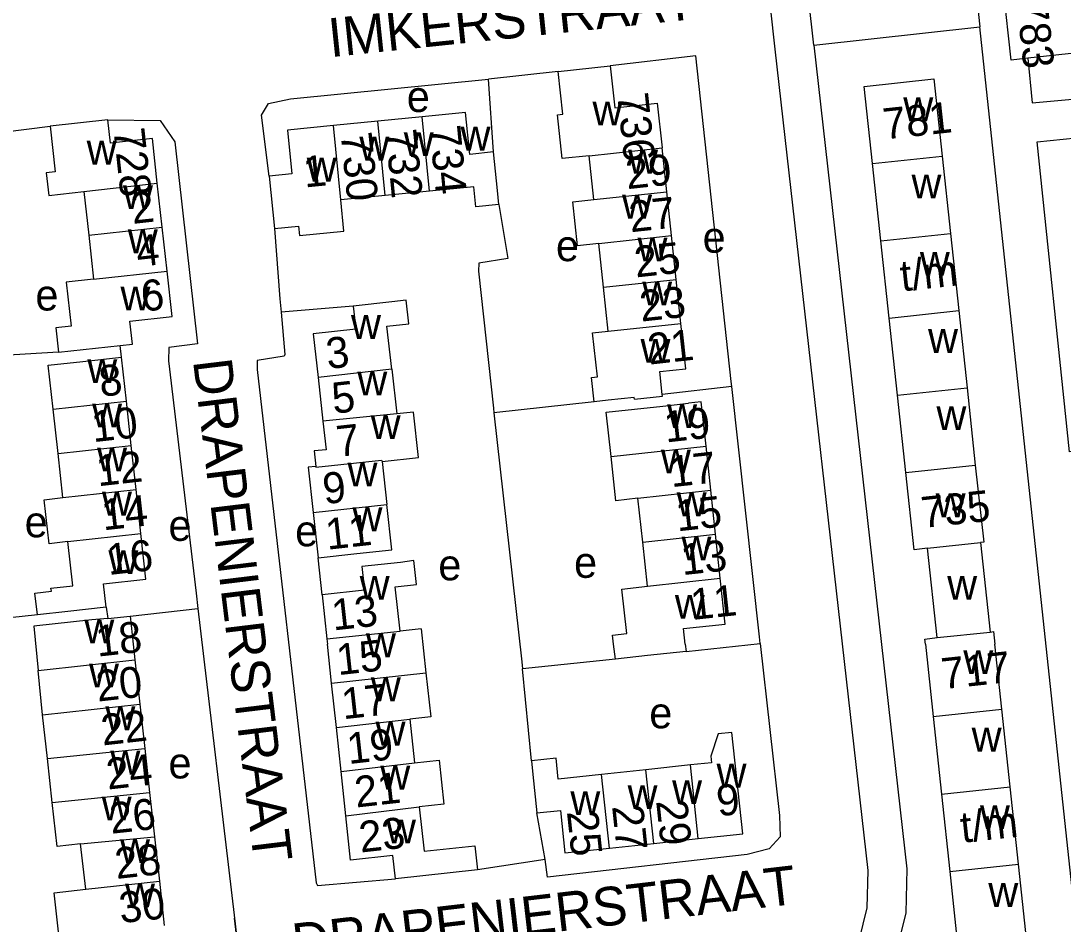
# Model space of a CAD drawing. Extents: x 159294 to 161936, y 384538 to 386517.
# Drawn here: x 161079.4 to 161214, y 384963.9 to 385080.5 of the extents above; entities that cross this region are included whole.
import ezdxf

# ---------------------------------------------------------------- set-up
doc = ezdxf.new("R2010")
doc.units = 0
for name, color, linetype in [('BLT_Basislijn', 7, 'Continuous'), ('BLT_Bebouwing', 7, 'Continuous'), ('BLT_Centroide', 7, 'Continuous'), ('BLT_Huisnummer', 7, 'Continuous'), ('BLT_Huisnummer_ tussenligend', 7, 'Continuous'), ('BLT_Huisnummer_reeks', 7, 'Continuous'), ('BLT_Onderverdeling_panden', 7, 'Continuous'), ('BLT_Straatnaam', 7, 'Continuous')]:
    doc.layers.add(name, color=color, linetype=linetype)

msp = doc.modelspace()

# ---------------------------------------------------------------- linework, layer by layer
at = {"layer": 'BLT_Basislijn'}
for p, q in [((161181.76, 385077.34), (161166.72, 385213.81)), ((161181.76, 385077.34), (161203.21, 385079.69)), ((161140.42, 385063.54), (161139.76, 385072.95)), ((161077.06, 385066.08), (161083.16, 385066.87)), ((161122.3, 385043.64), (161112.99, 385042.88)), ((161092.38, 385037.07), (161092.21, 385038.57)), ((161084.26, 385037.69), (161073.53, 385037.05)), ((161171.18, 385033.26), (161162.2, 385032.25)), ((161153.41, 385031.29), (161140.46, 385029.87)), ((161118.29, 385006.39), (161117.79, 385011.16)), ((161090.41, 385004.8), (161090.61, 385003.35)), ((161093.52, 385003.63), (161102.26, 385004.64)), ((161081.52, 385003.82), (161069.15, 385002.42)), ((161165.29, 384999.07), (161174.87, 385000.1)), ((161156.17, 384998.09), (161144.17, 384996.84)), ((161145.31, 384984.97), (161144.17, 384996.84)), ((161147.1, 384972.21), (161146.03, 384978.25)), ((161147.1, 384972.21), (161138.34, 384970.89))]:
    msp.add_line(p, q, dxfattribs=at)
for points in [[(161176.79, 385076.79), (161160.22, 385227.14), (161160.83, 385228.63), (161161.96, 385229.64), (161163.67, 385230.2), (161166.75, 385230.6)], [(161182.23, 385208.7), (161188.91, 385209.22), (161189.26, 385208.08), (161203.21, 385079.69)], [(161197.49, 384932.94), (161218.57, 384936.29), (161203.21, 385079.69)], [(161181.76, 385077.34), (161193.8, 384971.04), (161193.67, 384965.33)], [(161171.18, 385033.26), (161171.1, 385033.94), (161166.55, 385075.93), (161155.5, 385074.64)], [(161188.68, 384966), (161188.8, 384970.81), (161176.79, 385076.79)], [(161209.42, 385075.65), (161209.98, 385069.89), (161233.54, 385072.05)], [(161148.75, 385073.91), (161139.76, 385072.95)], [(161111.47, 385060.41), (161110.44, 385068.27), (161111.37, 385069.8), (161114.21, 385070.4), (161139.76, 385072.95)], [(161090.61, 385067.69), (161097.36, 385067.6), (161099.27, 385064.83), (161102.21, 385038.76), (161098.48, 385038.31), (161098.45, 385036.6), (161102.02, 385006.6), (161102.26, 385004.64)], [(161238.46, 385027.16), (161214.8, 385024.85), (161210.62, 385064.87), (161234.1, 385067.26)], [(161141.09, 385056.76), (161142.26, 385049.81), (161138.53, 385049.18), (161138.49, 385048.14), (161140.4, 385030.47), (161140.46, 385029.87)], [(161112.14, 385053.67), (161112.83, 385044.6), (161112.99, 385042.88)], [(161112.99, 385042.88), (161113.49, 385037.39), (161113.4, 385037.17), (161109.91, 385036.61), (161109.91, 385035.45), (161117.54, 384969.24), (161117.67, 384968.87), (161127.76, 384969.75)], [(161174.87, 385000.1), (161174.77, 385000.98), (161171.18, 385033.26)], [(161140.46, 385029.87), (161144.08, 384997.74), (161144.17, 384996.84)], [(161102.26, 385004.64), (161106.94, 384965.04), (161106.98, 384964.67)], [(161174.87, 385000.1), (161177.36, 384977.92), (161177.42, 384975.17), (161176.02, 384973.59), (161173.15, 384972.88), (161147.39, 384969.93), (161147.1, 384972.21)], [(161164.56, 384921.43), (161164.21, 384925.35), (161164.28, 384929.39), (161165.71, 384933.63), (161167.98, 384937.57), (161185.46, 384957.66), (161187.63, 384961.78), (161188.68, 384966)], [(161193.67, 384965.33), (161192.34, 384959.99), (161189.62, 384954.82), (161168.4, 384930.43)], [(161106.98, 384964.67), (161107.26, 384962.07), (161106.98, 384964.67)]]:
    msp.add_lwpolyline(points, dxfattribs=at)
at = {"layer": 'BLT_Bebouwing'}
for p, q in [((161217.35, 385076.52), (161209.42, 385075.65)), ((161090.61, 385067.69), (161083.16, 385066.87)), ((161131.21, 385068.07), (161125.49, 385067.51)), ((161125.49, 385067.51), (161119.76, 385066.94)), ((161162.8, 385058.41), (161162.19, 385064.08)), ((161153.39, 385057.4), (161152.78, 385063.06)), ((161198.35, 385063.01), (161199.42, 385053.04)), ((161190.43, 385052.07), (161189.36, 385062.04)), ((161097.64, 385053.83), (161097.01, 385059.5)), ((161111.47, 385060.41), (161112.14, 385053.67)), ((161087.53, 385058.46), (161088.16, 385052.79)), ((161132.17, 385058.49), (161126.44, 385057.92)), ((161163.41, 385052.75), (161162.8, 385058.41)), ((161126.44, 385057.92), (161120.71, 385057.35)), ((161088.16, 385052.79), (161088.78, 385047.11)), ((161098.26, 385048.16), (161097.64, 385053.83)), ((161199.42, 385053.04), (161200.49, 385043.07)), ((161154.61, 385046.08), (161154, 385051.74)), ((161164.02, 385047.09), (161163.41, 385052.75)), ((161191.5, 385042.11), (161190.43, 385052.07)), ((161155.22, 385040.41), (161154.61, 385046.08)), ((161164.62, 385041.42), (161164.02, 385047.09)), ((161192.58, 385032.14), (161191.5, 385042.11)), ((161200.49, 385043.07), (161201.56, 385033.11)), ((161165.26, 385035.56), (161164.62, 385041.42)), ((161084.26, 385037.69), (161092.21, 385038.57)), ((161093.01, 385031.38), (161092.38, 385037.07)), ((161127.28, 385035.49), (161127.92, 385029.73)), ((161117.76, 385034.43), (161118.38, 385028.78)), ((161201.56, 385033.11), (161202.63, 385023.14)), ((161093.64, 385025.68), (161093.01, 385031.38)), ((161193.65, 385022.18), (161192.58, 385032.14)), ((161084.19, 385024.64), (161083.56, 385030.34)), ((161084.82, 385018.95), (161084.19, 385024.64)), ((161094.26, 385019.99), (161093.64, 385025.68)), ((161168.47, 385019.9), (161167.86, 385025.59)), ((161126.02, 385023.59), (161126.64, 385018.05)), ((161094.89, 385014.29), (161094.26, 385019.99)), ((161169.08, 385014.21), (161168.47, 385019.9)), ((161159.68, 385013.18), (161159.05, 385018.86)), ((161117.14, 385017), (161117.79, 385011.16)), ((161169.7, 385008.52), (161169.08, 385014.21)), ((161160.3, 385007.49), (161159.68, 385013.18)), ((161203.34, 385013.14), (161203.31, 385013.13)), ((161203.31, 385013.13), (161204.56, 385001.59)), ((161197.69, 385000.86), (161196.45, 385012.39)), ((161118.29, 385006.39), (161118.9, 385000.69)), ((161090.61, 385003.35), (161093.52, 385003.63)), ((161093.52, 385003.63), (161093.9, 385000)), ((161131.09, 385001.99), (161128.36, 385001.71)), ((161131.09, 385001.99), (161131.7, 384996.31)), ((161118.9, 385000.69), (161118.98, 385000)), ((161093.9, 385000), (161094.12, 384997.99)), ((161119.52, 384994.99), (161118.98, 385000)), ((161156.17, 384998.09), (161155.92, 385000)), ((161165.17, 385000), (161165.29, 384999.07)), ((161196.18, 385000), (161197.18, 384990.68)), ((161206.06, 384991.63), (161205.16, 385000)), ((161094.12, 384997.99), (161094.75, 384992.28)), ((161120.14, 384989.28), (161119.52, 384994.99)), ((161094.75, 384992.28), (161095.38, 384986.57)), ((161082.82, 384985.25), (161082.19, 384990.92)), ((161207.14, 384981.62), (161206.06, 384991.63)), ((161129.6, 384990.36), (161130.21, 384984.69)), ((161197.18, 384990.68), (161198.26, 384980.67)), ((161120.75, 384983.58), (161120.14, 384989.28)), ((161095.38, 384986.57), (161096.01, 384980.86)), ((161083.44, 384979.59), (161082.82, 384985.25)), ((161165.85, 384984.43), (161160.1, 384983.82)), ((161121.36, 384977.87), (161120.75, 384983.58)), ((161160.1, 384983.82), (161154.36, 384983.21)), ((161208.21, 384971.62), (161207.14, 384981.62)), ((161096.01, 384980.86), (161096.65, 384975.15)), ((161198.26, 384980.67), (161199.33, 384970.66)), ((161096.65, 384975.15), (161097.28, 384969.44)), ((161161.12, 384974.31), (161166.86, 384974.92)), ((161087.76, 384968.39), (161087.11, 384974.25)), ((161155.38, 384973.7), (161161.12, 384974.31)), ((161138.34, 384970.89), (161127.76, 384969.75)), ((161209.29, 384961.61), (161208.21, 384971.62)), ((161097.28, 384969.44), (161097.91, 384963.73)), ((161199.33, 384970.66), (161200.41, 384960.66))]:
    msp.add_line(p, q, dxfattribs=at)
for points in [[(161209.42, 385075.65), (161207.27, 385075.41), (161206.28, 385084.45), (161208.43, 385084.68)], [(161148.75, 385073.91), (161155.5, 385074.64)], [(161155.5, 385074.64), (161156.09, 385069.24), (161161.57, 385069.83), (161162.19, 385064.08)], [(161152.78, 385063.06), (161149.3, 385062.69), (161148.69, 385068.35), (161149.35, 385068.42), (161148.75, 385073.91)], [(161189.36, 385062.04), (161188.29, 385072.01), (161197.28, 385072.97), (161198.35, 385063.01)], [(161097.01, 385059.5), (161096.37, 385065.27), (161090.95, 385064.67), (161090.61, 385067.69)], [(161140.42, 385063.54), (161137.36, 385063.23), (161136.82, 385068.63), (161131.21, 385068.07)], [(161083.16, 385066.87), (161083.81, 385060.97), (161082.66, 385060.85), (161082.98, 385057.93), (161087.53, 385058.46)], [(161119.76, 385066.94), (161113.82, 385066.35), (161114.38, 385060.7), (161111.47, 385060.41)], [(161141.09, 385056.76), (161140.92, 385058.56), (161140.42, 385063.54)], [(161141.09, 385056.76), (161138.15, 385056.47), (161137.89, 385059.06), (161132.17, 385058.49)], [(161112.14, 385053.67), (161115.23, 385053.98), (161115.36, 385052.75), (161121.11, 385053.32), (161120.71, 385057.35)], [(161154, 385051.74), (161151.25, 385051.44), (161150.64, 385057.1), (161153.39, 385057.4)], [(161092.21, 385038.57), (161093.79, 385038.74), (161093.46, 385041.71), (161098.91, 385042.31), (161098.26, 385048.16)], [(161088.78, 385047.11), (161085.26, 385046.73), (161085.89, 385041.05), (161083.92, 385040.84), (161084.26, 385037.69)], [(161122.3, 385043.64), (161122.63, 385040.69), (161117.13, 385040.08), (161117.76, 385034.43)], [(161127.28, 385035.49), (161126.66, 385041.06), (161129.48, 385041.37), (161129.14, 385044.4), (161127.27, 385044.19), (161122.3, 385043.64)], [(161153.41, 385031.29), (161153.07, 385034.45), (161153.83, 385034.53), (161153.22, 385040.2), (161155.22, 385040.41)], [(161083.56, 385030.34), (161082.93, 385036.03), (161087.41, 385036.52), (161092.38, 385037.07)], [(161162.2, 385032.25), (161161.88, 385035.2), (161165.26, 385035.56)], [(161158.62, 385031.63), (161158.59, 385031.85), (161155.22, 385031.49), (161153.41, 385031.29)], [(161158.62, 385031.63), (161162.23, 385032.02), (161162.2, 385032.25)], [(161167.86, 385025.59), (161167.25, 385031.28), (161165.6, 385031.11)], [(161126.02, 385023.59), (161130.74, 385024.11), (161130.1, 385029.96), (161127.92, 385029.73)], [(161155.59, 385024.24), (161154.96, 385029.94), (161162.27, 385030.75), (161165.6, 385031.11)], [(161118.38, 385028.78), (161118.79, 385025.11), (161117.26, 385024.95), (161117.48, 385022.96)], [(161159.05, 385018.86), (161156.21, 385018.52), (161155.59, 385024.24)], [(161117.48, 385022.96), (161116.5, 385022.85), (161117.14, 385017)], [(161196.45, 385012.39), (161194.72, 385012.21), (161193.65, 385022.18)], [(161202.63, 385023.14), (161203.71, 385013.18), (161203.34, 385013.14)], [(161085.45, 385013.25), (161083.03, 385012.96), (161082.39, 385018.65), (161084.82, 385018.95)], [(161117.79, 385011.16), (161122.76, 385011.71), (161127.28, 385012.21), (161126.64, 385018.05)], [(161090.41, 385004.8), (161090.08, 385007.82), (161095.54, 385008.42), (161094.89, 385014.29)], [(161081.52, 385003.82), (161081.21, 385006.61), (161083.33, 385006.85), (161083.28, 385007.24), (161086.08, 385007.55), (161085.45, 385013.25)], [(161128.36, 385001.71), (161127.74, 385007.42), (161130.46, 385007.72), (161130.13, 385010.82), (161128.39, 385010.58), (161123.42, 385010.04), (161123.75, 385006.98), (161118.29, 385006.39)], [(161165.17, 385000), (161164.95, 385002.04), (161170.33, 385002.61), (161169.7, 385008.52)], [(161155.92, 385000), (161155.79, 385001.18), (161157.62, 385001.38), (161156.99, 385007.12), (161160.3, 385007.49)], [(161090.41, 385004.8), (161085.44, 385004.25), (161081.52, 385003.82)], [(161090.61, 385003.35), (161088.55, 385003.16), (161081.05, 385002.36), (161081.64, 384996.62)], [(161204.56, 385001.59), (161204.99, 385001.64), (161205.16, 385000)], [(161196.18, 385000), (161196.11, 385000.68), (161197.69, 385000.86)], [(161165.29, 384999.07), (161160.32, 384998.54), (161156.17, 384998.09)], [(161082.19, 384990.92), (161081.64, 384996.62)], [(161131.7, 384996.31), (161132.32, 384990.64), (161129.6, 384990.36)], [(161166.86, 384974.92), (161172.6, 384975.54), (161171.21, 384988.63), (161169.42, 384988.44), (161168.49, 384985.56), (161168.58, 384984.72), (161165.85, 384984.43)], [(161130.21, 384984.69), (161133.39, 384985.06), (161134, 384979.37), (161130.83, 384979.03)], [(161154.36, 384983.21), (161148.77, 384982.61), (161148.49, 384985.31), (161145.31, 384984.97)], [(161145.31, 384984.97), (161145.49, 384983.22), (161146.03, 384978.25)], [(161087.11, 384974.25), (161084.07, 384973.91), (161083.44, 384979.59)], [(161130.83, 384979.03), (161131.45, 384973.3), (161138.01, 384974.01), (161138.34, 384970.89)], [(161127.76, 384969.75), (161127.44, 384972.75), (161121.97, 384972.16), (161121.36, 384977.87)], [(161146.03, 384978.25), (161149.05, 384978.57), (161149.63, 384973.08), (161155.38, 384973.7)], [(161084.44, 384961.33), (161083.68, 384967.92), (161087.76, 384968.39)]]:
    msp.add_lwpolyline(points, dxfattribs=at)
at = {"layer": 'BLT_Onderverdeling_panden'}
for p, q in [((161132.17, 385058.49), (161131.21, 385068.07)), ((161120.71, 385057.35), (161119.76, 385066.94)), ((161126.44, 385057.92), (161125.49, 385067.51)), ((161152.78, 385063.06), (161162.19, 385064.08)), ((161189.36, 385062.04), (161198.35, 385063.01)), ((161087.53, 385058.46), (161097.01, 385059.5)), ((161153.39, 385057.4), (161162.8, 385058.41)), ((161088.16, 385052.79), (161097.64, 385053.83)), ((161190.43, 385052.07), (161199.42, 385053.04)), ((161154, 385051.74), (161163.41, 385052.75)), ((161088.78, 385047.11), (161098.26, 385048.16)), ((161154.61, 385046.08), (161164.02, 385047.09)), ((161191.5, 385042.11), (161200.49, 385043.07)), ((161155.22, 385040.41), (161164.62, 385041.42)), ((161127.28, 385035.49), (161117.76, 385034.43)), ((161192.58, 385032.14), (161201.56, 385033.11)), ((161083.56, 385030.34), (161093.01, 385031.38)), ((161127.92, 385029.73), (161118.38, 385028.78)), ((161084.19, 385024.64), (161093.64, 385025.68)), ((161155.59, 385024.24), (161167.86, 385025.59)), ((161193.65, 385022.18), (161202.63, 385023.14)), ((161084.82, 385018.95), (161094.26, 385019.99)), ((161159.05, 385018.86), (161168.47, 385019.9)), ((161117.14, 385017), (161126.64, 385018.05)), ((161085.45, 385013.25), (161094.89, 385014.29)), ((161159.68, 385013.18), (161169.08, 385014.21)), ((161196.45, 385012.39), (161203.31, 385013.13)), ((161160.3, 385007.49), (161169.7, 385008.52)), ((161118.9, 385000.69), (161128.36, 385001.71)), ((161197.69, 385000.86), (161204.56, 385001.59)), ((161081.64, 384996.62), (161094.12, 384997.99)), ((161119.52, 384994.99), (161131.7, 384996.31)), ((161082.19, 384990.92), (161094.75, 384992.28)), ((161197.18, 384990.68), (161206.06, 384991.63)), ((161120.14, 384989.28), (161129.6, 384990.36)), ((161082.82, 384985.25), (161095.38, 384986.57)), ((161120.75, 384983.58), (161130.21, 384984.69)), ((161166.86, 384974.92), (161165.85, 384984.43)), ((161155.38, 384973.7), (161154.36, 384983.21)), ((161161.12, 384974.31), (161160.1, 384983.82)), ((161198.26, 384980.67), (161207.14, 384981.62)), ((161083.44, 384979.59), (161096.01, 384980.86)), ((161121.36, 384977.87), (161130.83, 384979.03)), ((161087.11, 384974.25), (161096.65, 384975.15)), ((161199.33, 384970.66), (161208.21, 384971.62)), ((161087.76, 384968.39), (161097.28, 384969.44))]:
    msp.add_line(p, q, dxfattribs=at)
msp.add_lwpolyline([(161117.48, 385022.96), (161117.49, 385022.85), (161125.97, 385023.76), (161126.02, 385023.59)], dxfattribs=at)

# ---------------------------------------------------------------- texts
at = {"layer": 'BLT_Centroide'}
for s, p in [('e', (161129.22, 385068.7)), ('w', (161193.33, 385067.5)), ('w', (161153.2, 385066.96)), ('w', (161136.16, 385063.72)), ('w', (161087.89, 385061.91)), ('w', (161123.09, 385062.44)), ('w', (161128.83, 385063)), ('w', (161157.79, 385060.75)), ('w', (161116.3, 385059.72)), ('w', (161194.39, 385057.55)), ('w', (161092.58, 385056.16)), ('w', (161157.02, 385054.94)), ('w', (161093.2, 385050.47)), ('e', (161167.42, 385050.54)), ('e', (161148.48, 385049.45)), ('w', (161159.01, 385049.41)), ('w', (161195.47, 385047.58)), ('e', (161081.27, 385043.08)), ('w', (161092.25, 385043.09)), ('w', (161159.62, 385043.75)), ('w', (161122.02, 385039.41)), ('w', (161196.53, 385037.61)), ('w', (161159.4, 385036.34)), ('w', (161087.97, 385033.72)), ('w', (161122.84, 385032.12)), ('w', (161088.59, 385028)), ('w', (161162.84, 385027.91)), ('w', (161197.61, 385027.64)), ('w', (161124.56, 385026.5)), ('w', (161089.23, 385022.31)), ('w', (161162.03, 385022.06)), ('w', (161121.57, 385020.38)), ('w', (161089.86, 385016.62)), ('w', (161164.07, 385016.53)), ('w', (161197.51, 385016.41)), ('e', (161079.88, 385013.81)), ('e', (161098.45, 385013.35)), ('w', (161122.21, 385014.59)), ('e', (161114.81, 385012.65)), ('w', (161164.69, 385010.84)), ('w', (161090.69, 385009.06)), ('e', (161133.29, 385008.26)), ('e', (161150.82, 385008.58)), ('w', (161123.14, 385005.75)), ('w', (161199, 385005.75)), ('w', (161163.83, 385003.31)), ('w', (161087.59, 385000.12)), ('w', (161123.95, 384998.34)), ('w', (161201.08, 384996.16)), ('w', (161088.19, 384994.44)), ('w', (161124.58, 384992.66)), ('e', (161160.53, 384989.16)), ('w', (161090.3, 384988.91)), ('w', (161125.19, 384986.94)), ('w', (161202.16, 384986.16)), ('w', (161090.94, 384983.19)), ('e', (161098.45, 384982.69)), ('w', (161125.8, 384981.25)), ('w', (161169.22, 384981.52)), ('w', (161157.73, 384978.75)), ('w', (161163.48, 384979.38)), ('w', (161089.83, 384977.28)), ('w', (161150.34, 384977.97)), ('w', (161203.23, 384976.16)), ('w', (161126.54, 384974.31)), ('w', (161092.2, 384971.78)), ('w', (161092.84, 384966.06)), ('w', (161204.31, 384966.12))]:
    msp.add_text(s, height=4, dxfattribs=at).set_placement(p)
at = {"layer": 'BLT_Huisnummer'}
for s, rotation, p in [('736', 276.1397, (161156.37, 385070.99)), ('728', 276.3017, (161091.33, 385066.44)), ('734', 275.6721, (161132.12, 385066.8)), ('730', 275.6721, (161120.68, 385065.91)), ('1', 5.6702, (161116.05, 385058.95)), ('29', 6.1402, (161157.68, 385058.73)), ('2', 6.3037, (161093.83, 385054.25)), ('25', 6.1422, (161158.81, 385047.34)), ('6', 6.2963, (161095.11, 385042.92)), ('3', 6.3111, (161119.01, 385035.52)), ('21', 6.2688, (161160.53, 385036.09)), ('8', 6.2963, (161089.7, 385031.94)), ('19', 6.2688, (161162.67, 385026.04)), ('7', 6.3111, (161120.34, 385024.18)), ('12', 6.3016, (161089.35, 385020.39)), ('15', 6.2673, (161164.16, 385014.57)), ('11', 6.3111, (161118.95, 385012.2)), ('16', 6.3016, (161090.71, 385008.94)), ('11', 6.1343, (161166.08, 385003.14)), ('13', 6.3111, (161119.73, 385001.78)), ('18', 6.2893, (161089.28, 384998.4)), ('17', 6.3111, (161121.01, 384990.32)), ('22', 6.2893, (161089.95, 384986.94)), ('9', 6.0929, (161169.42, 384977.79)), ('26', 6.2893, (161091.06, 384975.54)), ('29', 276.0934, (161161.41, 384979.78)), ('23', 6.3111, (161123.26, 384973.12)), ('25', 276.0856, (161149.89, 384978.4)), ('30', 6.2893, (161092.28, 384964))]:
    msp.add_text(s, height=4, rotation=rotation, dxfattribs=at).set_placement(p)
at = {"layer": 'BLT_Huisnummer_ tussenligend'}
for s, rotation, p in [('732', 275.6721, (161126.44, 385066.3)), ('27', 6.1422, (161158.12, 385053.17)), ('4', 6.3037, (161094.49, 385048.7)), ('23', 6.1422, (161159.49, 385041.64)), ('5', 6.3111, (161119.76, 385029.75)), ('10', 6.3016, (161088.73, 385026.08)), ('17', 6.2673, (161163.4, 385020.27)), ('9', 6.3111, (161118.58, 385018.08)), ('14', 6.3016, (161090.03, 385014.7)), ('13', 6.1343, (161164.82, 385008.92)), ('15', 6.3111, (161120.35, 384996.01)), ('20', 6.2893, (161089.32, 384992.6)), ('19', 6.3111, (161121.71, 384984.54)), ('24', 6.2893, (161090.62, 384981.25)), ('21', 6.3111, (161122.69, 384978.93)), ('27', 276.0856, (161155.72, 384979.1)), ('28', 6.2893, (161091.74, 384969.71))]:
    msp.add_text(s, height=4, rotation=rotation, dxfattribs=at).set_placement(p)
at = {"layer": 'BLT_Huisnummer_reeks'}
for s, rotation, p in [('783', 276.2483, (161207.93, 385083.01)), ('781', 6.1281, (161190.91, 385065.15)), ('t/m', 6.1295, (161193.14, 385045.54)), ('735', 6.1323, (161195.85, 385015.01)), ('717', 6.1319, (161198.45, 384994.2)), ('t/m', 6.1326, (161200.92, 384974.38))]:
    msp.add_text(s, height=4, rotation=rotation, dxfattribs=at).set_placement(p)
at = {"layer": 'BLT_Straatnaam'}
for s, height, rotation, p in [('IMKERSTRAAT', 5, 5.9759, (161119.36, 385075.77)), ('DRAPENIERSTRAAT', 4.9999, 276.9375, (161101.61, 385036.6)), ('DRAPENIERSTRAAT', 4.9999, 6.6632, (161114.75, 384958.94))]:
    msp.add_text(s, height=height, rotation=rotation, dxfattribs=at).set_placement(p)

doc.saveas('drawing.dxf')
